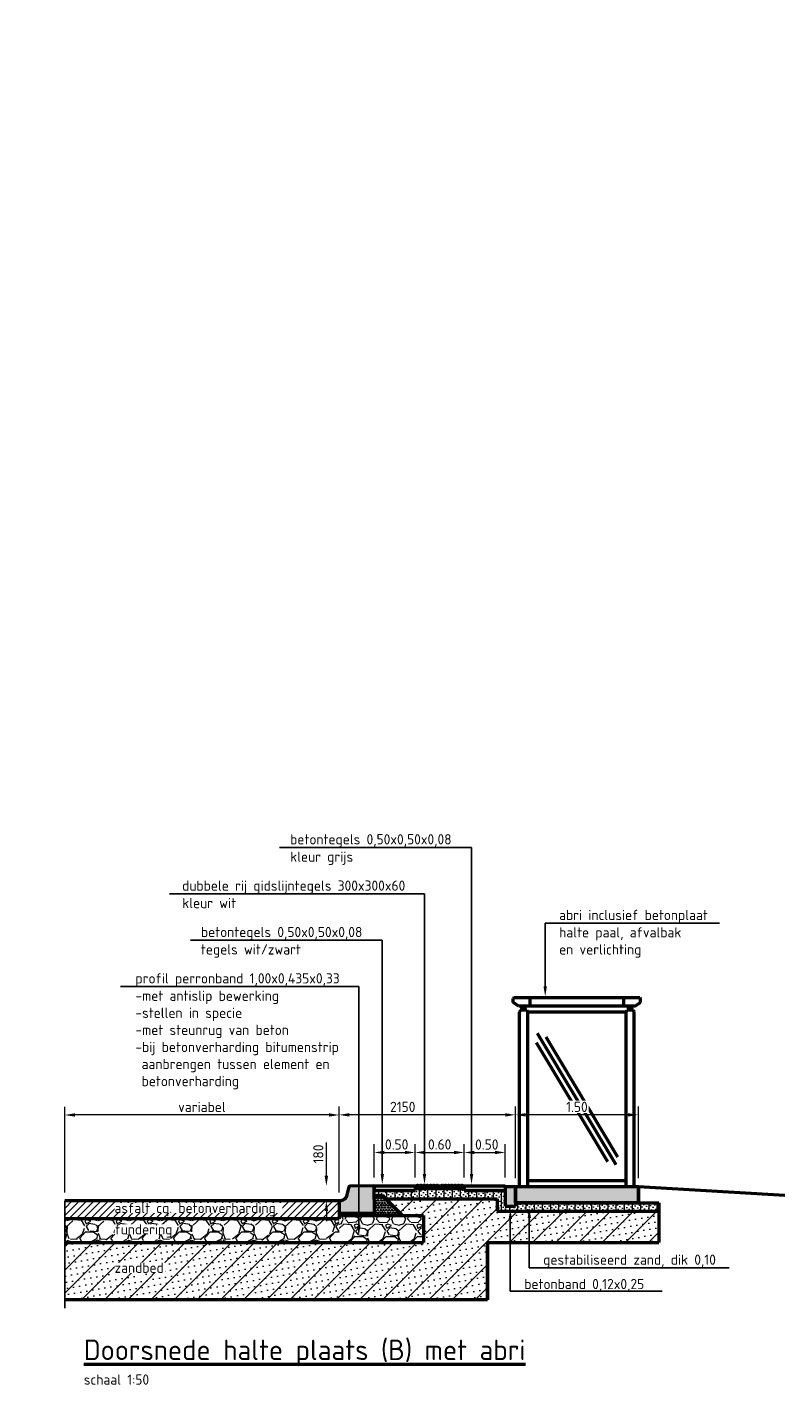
# Model space of a CAD drawing. Header units: metres. Extents: x -699 to 2316, y -1199 to 781.
# Tile 500 of 593: x 1007 to 1016, y -229 to -212. Entities that reach past the tile are written whole.
import ezdxf
from ezdxf import colors
from ezdxf.entities.mleader import LeaderData, LeaderLine
from ezdxf.math import Vec2, Vec3

# ---------------------------------------------------------------- set-up
doc = ezdxf.new("R2010")
doc.units = ezdxf.units.M
doc.header["$PDMODE"] = 1
for name, color, linetype, lineweight in [('N-WE-GW-BERM-GD', 90, 'Continuous', 50), ('N-WE-IE-MEUBILAIR_WEGMEUBILAIR_ABRI-GD', 7, 'Continuous', 50), ('N-WE-SC-AFBREEKLIJN-GD', 7, 'Continuous', 25), ('N-WE-VH-KANTVERHARDING-GD', 210, 'Continuous', 50), ('N-WE-VH-T25', 7, 'Continuous', 25), ('N-WE-VH-T50', 130, 'Continuous', 50), ('N-WE-VH-VERHARDING_ASFALT-AD-50', 252, 'Continuous', 18), ('N-WE-VH-VERHARDING_BETON-AD-50', 252, 'Continuous', 18), ('N-WE-VH-VERHARDING_FUNDERING-AD-50', 252, 'Continuous', 18), ('N-WE-VH-VERHARDING_FUNDERING-GD', 7, 'Continuous', 50), ('X-XX-AL-A-GS', 253, 'Continuous', 18), ('X-XX-AL-M', 7, 'Continuous', 18)]:
    doc.layers.add(name, color=color, linetype=linetype, lineweight=lineweight)
doc.layers.add('X-XX-AL-HULPLIJN-G', color=7, linetype='Continuous', lineweight=18, plot=False)
doc.styles.add('NLCS-ISO-M50-T25', font='NLCS-ISO.ttf', dxfattribs={"height": 0.125})
doc.styles.add('NLCS-ISO-M50-T50', font='NLCS-ISO.ttf', dxfattribs={"height": 0.25})
doc.dimstyles.new('NLCS-M50-T25-PIJL_A_L2_H1', dxfattribs={"dimscale": 0.05, "dimtxt": 2.5, "dimasz": 2.5, "dimexe": 2, "dimexo": 2, "dimgap": 0.7, "dimtad": 1, "dimzin": 0, "dimdsep": 46, "dimtxsty": 'NLCS-ISO-M50-T25', "dimcen": 0, "dimdle": 2, "dimclrd": 256, "dimclre": 256, "dimclrt": 256, "dimadec": 1, "dimazin": 0, "dimtfac": 1, "dimtdec": 3, "dimtofl": 0, "dimtmove": 0, "dimatfit": 3, "dimfxl": 2, "dimtfillclr": 256, "dimtolj": 1, "dimtzin": 0, "dimlwd": -1, "dimlwe": -1, "dimarcsym": 0})

# ---------------------------------------------------------------- blocks, each defined once
blk = doc.blocks.new('*D2190')
at = {"layer": 'Defpoints', "color": 0, "transparency": 16777216}
for p in [(1007.635, -225.531), (1007.635, -226.578), (1010.985, -226.578)]:
    blk.add_point(p, dxfattribs=at)
at = {"layer": 'X-XX-AL-M', "transparency": 16777216}
for p, q in [((1007.635, -226.478), (1007.635, -225.431)), ((1010.985, -226.478), (1010.985, -225.431)), ((1010.86, -225.531), (1007.76, -225.531))]:
    blk.add_line(p, q, dxfattribs=at)
for points in [[(1007.76, -225.51), (1007.76, -225.551), (1007.635, -225.531)], [(1010.86, -225.51), (1010.86, -225.551), (1010.985, -225.531)]]:
    blk.add_solid(points, dxfattribs=at)
at = {"layer": 'X-XX-AL-M', "transparency": 16777216, "insert": (1009.31, -225.433), "char_height": 0.125, "attachment_point": 5, "rotation": 360, "style": 'NLCS-ISO-M50-T25'}
blk.add_mtext('\\A1;variabel', dxfattribs=at)
blk = doc.blocks.new('*D2191')
at = {"layer": 'Defpoints', "color": 0, "transparency": 16777216}
for p in [(1010.985, -225.529), (1013.137, -226.404), (1010.985, -226.578)]:
    blk.add_point(p, dxfattribs=at)
at = {"layer": 'X-XX-AL-M', "transparency": 16777216}
for p, q in [((1010.985, -226.478), (1010.985, -225.429)), ((1013.137, -226.304), (1013.137, -225.429)), ((1013.012, -225.529), (1011.11, -225.529))]:
    blk.add_line(p, q, dxfattribs=at)
for points in [[(1011.11, -225.509), (1011.11, -225.55), (1010.985, -225.529)], [(1013.012, -225.509), (1013.012, -225.55), (1013.137, -225.529)]]:
    blk.add_solid(points, dxfattribs=at)
at = {"layer": 'X-XX-AL-M', "transparency": 16777216, "insert": (1011.761, -225.432), "char_height": 0.125, "attachment_point": 5, "style": 'NLCS-ISO-M50-T25'}
blk.add_mtext('\\A1;2150', dxfattribs=at)
blk = doc.blocks.new('*D2192')
at = {"layer": 'Defpoints', "color": 0, "transparency": 16777216}
for p in [(1011.912, -225.989), (1011.412, -226.394), (1011.912, -226.394)]:
    blk.add_point(p, dxfattribs=at)
at = {"layer": 'X-XX-AL-M', "transparency": 16777216}
for p, q in [((1011.412, -226.294), (1011.412, -225.889)), ((1011.912, -226.294), (1011.912, -225.889)), ((1011.537, -225.989), (1011.787, -225.989))]:
    blk.add_line(p, q, dxfattribs=at)
for points in [[(1011.537, -225.968), (1011.537, -226.009), (1011.412, -225.989)], [(1011.787, -225.968), (1011.787, -226.009), (1011.912, -225.989)]]:
    blk.add_solid(points, dxfattribs=at)
at = {"layer": 'X-XX-AL-M', "transparency": 16777216, "insert": (1011.687, -225.891), "char_height": 0.125, "attachment_point": 5, "style": 'NLCS-ISO-M50-T25'}
blk.add_mtext('\\A1;0.50', dxfattribs=at)
blk = doc.blocks.new('*D2193')
at = {"layer": 'Defpoints', "color": 0, "transparency": 16777216}
for p in [(1010.829, -226.398), (1010.829, -226.398), (1010.829, -226.578)]:
    blk.add_point(p, dxfattribs=at)
at = {"layer": 'X-XX-AL-M', "transparency": 16777216}
for p, q in [((1010.829, -226.273), (1010.829, -225.866)), ((1010.829, -226.703), (1010.829, -226.828))]:
    blk.add_line(p, q, dxfattribs=at)
for points in [[(1010.808, -226.273), (1010.85, -226.273), (1010.829, -226.398)], [(1010.808, -226.703), (1010.85, -226.703), (1010.829, -226.578)]]:
    blk.add_solid(points, dxfattribs=at)
at = {"layer": 'X-XX-AL-M', "transparency": 16777216, "insert": (1010.731, -226.007), "char_height": 0.125, "attachment_point": 5, "rotation": 90, "style": 'NLCS-ISO-M50-T25'}
blk.add_mtext('\\A1;180', dxfattribs=at)
blk = doc.blocks.new('*D2194')
at = {"layer": 'Defpoints', "color": 0, "transparency": 16777216}
for p in [(1012.512, -225.989), (1011.912, -226.394), (1012.512, -226.394)]:
    blk.add_point(p, dxfattribs=at)
at = {"layer": 'X-XX-AL-M', "transparency": 16777216}
for p, q in [((1011.912, -226.294), (1011.912, -225.889)), ((1012.512, -226.294), (1012.512, -225.889)), ((1012.037, -225.989), (1012.387, -225.989))]:
    blk.add_line(p, q, dxfattribs=at)
for points in [[(1012.037, -225.968), (1012.037, -226.009), (1011.912, -225.989)], [(1012.387, -225.968), (1012.387, -226.009), (1012.512, -225.989)]]:
    blk.add_solid(points, dxfattribs=at)
at = {"layer": 'X-XX-AL-M', "transparency": 16777216, "insert": (1012.212, -225.891), "char_height": 0.125, "attachment_point": 5, "style": 'NLCS-ISO-M50-T25'}
blk.add_mtext('\\A1;0.60', dxfattribs=at)
blk = doc.blocks.new('*D2195')
at = {"layer": 'Defpoints', "color": 0, "transparency": 16777216}
for p in [(1013.012, -225.989), (1012.512, -226.394), (1013.012, -226.394)]:
    blk.add_point(p, dxfattribs=at)
at = {"layer": 'X-XX-AL-M', "transparency": 16777216}
for p, q in [((1012.512, -226.294), (1012.512, -225.889)), ((1013.012, -226.294), (1013.012, -225.889)), ((1012.637, -225.989), (1012.887, -225.989))]:
    blk.add_line(p, q, dxfattribs=at)
for points in [[(1012.637, -225.968), (1012.637, -226.009), (1012.512, -225.989)], [(1012.887, -225.968), (1012.887, -226.009), (1013.012, -225.989)]]:
    blk.add_solid(points, dxfattribs=at)
at = {"layer": 'X-XX-AL-M', "transparency": 16777216, "insert": (1012.787, -225.891), "char_height": 0.125, "attachment_point": 5, "style": 'NLCS-ISO-M50-T25'}
blk.add_mtext('\\A1;0.50', dxfattribs=at)
blk = doc.blocks.new('*D2196')
at = {"layer": 'Defpoints', "color": 0, "transparency": 16777216}
for p in [(1013.137, -225.529), (1013.137, -226.404), (1014.637, -226.404)]:
    blk.add_point(p, dxfattribs=at)
at = {"layer": 'X-XX-AL-M', "transparency": 16777216}
for p, q in [((1013.137, -226.304), (1013.137, -225.429)), ((1014.637, -226.304), (1014.637, -225.429)), ((1014.512, -225.529), (1013.262, -225.529))]:
    blk.add_line(p, q, dxfattribs=at)
for points in [[(1013.262, -225.509), (1013.262, -225.55), (1013.137, -225.529)], [(1014.512, -225.509), (1014.512, -225.55), (1014.637, -225.529)]]:
    blk.add_solid(points, dxfattribs=at)
at = {"layer": 'X-XX-AL-M', "transparency": 16777216, "insert": (1013.887, -225.432), "char_height": 0.125, "attachment_point": 5, "style": 'NLCS-ISO-M50-T25', "bg_fill": 3, "box_fill_scale": 1.1, "bg_fill_color": 256, "bg_fill_true_color": 13158600, "bg_fill_transparency": 0}
blk.add_mtext('\\A1;1.50', dxfattribs=at)

msp = doc.modelspace()

# ---------------------------------------------------------------- hatches: boundary and pattern name
at = {"layer": 'N-WE-VH-VERHARDING_ASFALT-AD-50'}
h = msp.add_hatch(dxfattribs=at)
h.set_pattern_fill('MD-GEWAPENDBETON', color=256, scale=0.025, angle=360, style=0, pattern_type=2)
h.set_pattern_definition([(45, (-180288.306215, -501336.667887), (-0.044194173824, 0.044194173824), [])])
h.paths.add_polyline_path([(1010.9853, -226.7979), (1010.9853, -226.7377), (1010.9853, -226.5837), (1010.9853, -226.5779), (1007.6353, -226.5779), (1007.6353, -226.7979)])
at = {"layer": 'N-WE-VH-VERHARDING_BETON-AD-50'}
for points in [[(1011.4108, -226.4013), (1011.4036, -226.3941), (1011.1191, -226.3981, 0.3326993), (1011.105, -226.4093), (1011.0755, -226.5212, -0.3262518), (1011.0068, -226.577), (1010.9901, -226.5779, 0.3896044), (1010.9853, -226.5827), (1010.9853, -226.5837), (1010.9853, -226.7281), (1011.416, -226.7281)], [(1011.9116, -226.3941), (1011.4116, -226.3941), (1011.4116, -226.4541), (1011.9116, -226.4541)], [(1011.9116, -226.3941), (1012.2116, -226.3941), (1012.2116, -226.4341), (1011.9116, -226.4341)], [(1012.2116, -226.3941), (1012.5116, -226.3941), (1012.5116, -226.4341), (1012.2116, -226.4341)], [(1013.0116, -226.3941), (1012.5116, -226.3941), (1012.5116, -226.4541), (1013.0116, -226.4541)], [(1013.1367, -226.4041), (1013.0116, -226.4041), (1013.0116, -226.433), (1013.0117, -226.433), (1013.0117, -226.6441), (1013.1367, -226.6441)], [(1014.6367, -226.4041), (1013.1367, -226.4041), (1013.1367, -226.6041), (1014.6367, -226.6041)]]:
    msp.add_hatch(color=256, dxfattribs=at).paths.add_polyline_path(points)
at = {"layer": 'N-WE-VH-VERHARDING_FUNDERING-AD-50'}
h = msp.add_hatch(dxfattribs=at)
h.set_pattern_fill('GB-ZANDAANVULLEN', color=256, scale=0.05, style=0, pattern_type=2)
h.set_pattern_definition([(10, (35.967355, -66.0243), (-0.0130236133, 0.0738605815), [0, -0.075]), (45, (35.96735, -66.0243), (-0.141421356, 0.141421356), [])])
h.paths.add_polyline_path([(1012.7953, -227.0868), (1014.8867, -227.0868), (1014.8867, -226.7041), (1012.9117, -226.7041), (1012.9117, -226.5541), (1011.5529, -226.5541), (1011.7565, -226.7577), (1012.0143, -226.7577), (1012.0143, -227.0868), (1007.6353, -227.0868), (1007.6353, -227.7868), (1012.7953, -227.7868)])
h.paths.add_polyline_path([(1008.1993, -227.4897), (1008.7976, -227.4897), (1008.7976, -227.4868), (1008.1993, -227.485)], flags=16)
h = msp.add_hatch(dxfattribs=at)
h.set_pattern_fill('GB-ZANDAANVULLEN', color=256, scale=0.025, angle=45, style=0, pattern_type=2)
h.set_pattern_definition([(55, (35.967355, -66.024302), (-0.0307182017, 0.0215091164), [0, -0.0375]), (90, (35.96735, -66.0243), (-0.1, -1e-17), [])])
h.paths.add_polyline_path([(1013.0117, -226.4541), (1012.5116, -226.4541), (1012.5116, -226.4341), (1011.9116, -226.4341), (1011.9116, -226.4541), (1011.4116, -226.4541), (1011.4126, -226.5138), (1011.5126, -226.5138), (1011.5529, -226.5541), (1012.9117, -226.5541), (1012.9117, -226.7041), (1014.8867, -226.7041), (1014.8867, -226.6041), (1013.1367, -226.6041), (1013.1367, -226.6441), (1013.0117, -226.6441)])
h = msp.add_hatch(dxfattribs=at)
h.set_pattern_fill('GRAVEL', color=256, scale=0.015, style=0)
h.set_pattern_definition([(228.0127875, (36.241675, -65.643302), (-3.0480000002, -3.4289999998), [0.05125822, -5.07457255]), (184.969741, (36.207385, -65.681402), (4.5719999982, 0.3810000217), [0.08796071, -8.70810733]), (132.510447, (36.119755, -65.689022), (3.8100000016, -4.19099999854), [0.06202223, -6.14020842]), (267.273689, (35.971165, -65.784272), (0.3810000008, 7.61999999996), [0.08010068, -7.92996561]), (292.8336542, (35.967355, -65.864282), (-1.90500000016, 4.57199999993), [0.07854505, -7.77597116]), (357.273689, (35.997835, -65.936672), (-7.61999999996, 0.3810000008), [0.08010068, -7.92996561]), (37.6942405, (36.077845, -65.940482), (-4.95299999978, -3.81000000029), [0.10592905, -10.4869673]), (72.2553284, (36.161665, -65.875712), (2.66700000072, 8.38199999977), [0.10000793, -9.90078849]), (121.4295656, (36.192145, -65.780462), (-3.04800000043, 4.95299999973), [0.08037195, -7.95683185]), (175.2363583, (36.150235, -65.711882), (4.1909999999, -0.3810000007), [0.09175699, -4.49609054]), (222.3974378, (36.058795, -65.704262), (-4.57199999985, -4.19100000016), [0.11866169, -11.74751588]), (138.814075, (36.348355, -65.788082), (-2.6669999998, 2.2860000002), [0.04050068, -4.00958487]), (171.4692344, (36.317875, -65.761412), (4.95300000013, -0.76199999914), [0.0770523, -7.62819585]), (225, (36.24167, -65.74998), (-5e-17, -0.381), [0.0538814, -0.48493397]), (203.1985905, (36.215005, -65.70426), (1.905, 0.7619999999), [0.0290162, -2.87259336]), (291.8014095, (36.188335, -65.71569), (-0.381, 1.143), [0.04103484, -2.01071295]), (30.9637565, (36.203575, -65.75379), (1.143, 0.762), [0.06664795, -2.15494472]), (161.565051, (36.26072, -65.7195), (0.762, -0.381), [0.04819307, -1.15663472]), (16.3895403, (35.967355, -65.715692), (3.81, 1.143), [0.0675132, -6.683824]), (70.346176, (36.032125, -65.696642), (-1.52400000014, -4.19099999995), [0.05663984, -5.60733235]), (293.1985905, (36.260725, -65.6433), (-0.7619999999, 1.905), [0.05803201, -2.84357754]), (343.6104597, (36.283585, -65.696642), (-3.8100000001, 1.14299999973), [0.0675132, -6.683824]), (339.443955, (35.967355, -65.951912), (-1.905, 0.762), [0.06510528, -3.19016015]), (294.7751406, (36.028315, -65.974772), (-1.9050000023, 4.190999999), [0.05455082, -5.400539]), (66.8014095, (36.264535, -66.0243), (0.762, 1.905), [0.05803202, -2.84357754]), (17.3540246, (36.287395, -65.970962), (-4.9529999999, -1.5240000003), [0.06386741, -6.3228564]), (69.443955, (36.077845, -66.024302), (-0.762, -1.905), [0.03255264, -3.22271279]), (101.3099325, (36.241675, -66.0243), (-0.381, 1.524), [0.01942719, -1.92329924]), (165.963757, (36.237865, -66.00525), (1.143, -0.381), [0.07854506, -1.49235819]), (186.009006, (36.161665, -65.986202), (3.80999999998, 0.3810000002), [0.07279005, -7.20620473]), (303.690068, (36.20357, -65.78808), (-0.381, 0.762), [0.05494858, -1.31876645]), (353.1572266, (36.234055, -65.833802), (6.47700000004, -0.76199999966), [0.09593351, -9.49740136]), (60.945396, (36.329305, -65.845232), (-1.524, -2.667), [0.03922624, -3.88340885]), (90, (36.34835, -65.81094), (-0.381, 0.381), [0.02286, -0.35814]), (120.2564372, (36.154045, -65.974772), (1.5239999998, -2.6670000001), [0.05293004, -5.24009112]), (48.0127875, (36.127375, -65.929052), (3.04800000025, 3.4289999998), [0.10251643, -5.02331433]), (0, (36.19595, -65.85285), (0.381, 0.381), [0.09906, -0.28194]), (325.3048465, (36.295015, -65.852852), (3.81000000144, -2.66699999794), [0.06024143, -5.96389751]), (254.054604, (36.344545, -65.88714), (-0.381, -1.524), [0.05547436, -2.7182475]), (207.6459754, (36.329305, -65.940482), (-7.23900000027, -3.8099999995), [0.09032176, -8.94186966]), (175.4260787, (36.249295, -65.982392), (-4.953, 0.381), [0.09555442, -9.45987697])])
h.paths.add_polyline_path([(1010.9853, -226.7577), (1010.9853, -226.7979), (1010.9853, -227.0868), (1012.0143, -227.0868), (1012.0143, -226.7577)])
h = msp.add_hatch(dxfattribs=at)
h.set_pattern_fill('GRAVEL', color=256, scale=0.015, style=0)
h.set_pattern_definition([(228.0127875, (181332.183232, 501043.137106), (-3.0480000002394, -3.4289999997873), [0.051258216, -5.07457254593]), (184.969741, (181332.148942, 501043.099006), (4.57199999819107, 0.3810000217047), [0.087960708, -8.70810733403]), (132.5104471, (181332.061312, 501043.091386), (3.8100000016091, -4.1909999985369), [0.062022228, -6.14020841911]), (267.273689, (181331.912722, 501042.996136), (0.38100000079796, 7.61999999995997), [0.080100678, -7.92996561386]), (292.83365418, (181331.908912, 501042.916126), (-1.9050000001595, 4.5719999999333), [0.078545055, -7.7759711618]), (357.273689, (181331.939392, 501042.843736), (-7.61999999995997, 0.38100000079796), [0.080100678, -7.92996561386]), (37.69424047, (181332.019402, 501042.839926), (-4.9529999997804, -3.81000000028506), [0.105929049, -10.48696729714]), (72.25532837, (181332.103222, 501042.904696), (2.6670000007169, 8.38199999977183), [0.100007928, -9.90078849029]), (121.42956562, (181332.133702, 501042.999946), (-3.04800000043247, 4.9529999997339), [0.08037195, -7.9568318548]), (175.2363583, (181332.091792, 501043.068526), (4.19099999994, -0.3810000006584), [0.091756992, -4.4960905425]), (222.3974378, (181332.000352, 501043.076146), (-4.5719999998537, -4.1910000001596), [0.118661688, -11.74751587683]), (138.81407483, (181332.28991, 501042.992326), (-2.66699999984, 2.2860000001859), [0.040500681, -4.00958487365]), (171.4692344, (181332.259432, 501043.018996), (4.95300000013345, -0.7619999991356), [0.077052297, -7.62819584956]), (225, (181332.18323, 501043.03043), (-5e-17, -0.381), [0.053881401, -0.48493396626]), (203.19859051, (181332.15656, 501043.076146), (1.905000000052, 0.7619999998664), [0.029016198, -2.87259335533]), (291.80140949, (181332.12989, 501043.064716), (-0.38100000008, 1.142999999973), [0.041034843, -2.0107129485]), (30.96375653, (181332.14513, 501043.026616), (1.143000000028, 0.761999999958), [0.066647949, -2.15494472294]), (161.56505118, (181332.20228, 501043.0609), (0.76200000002, -0.38099999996), [0.048193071, -1.15663471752]), (16.389540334, (181331.908912, 501043.064716), (3.81, 1.143), [0.0675132, -6.68382400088]), (70.34617594, (181331.973682, 501043.083766), (-1.5240000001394, -4.1909999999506), [0.056639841, -5.60733235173]), (293.19859051, (181332.20228, 501043.137106), (-0.761999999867, 1.9050000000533), [0.058032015, -2.84357753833]), (343.61045967, (181332.225142, 501043.083766), (-3.8100000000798, 1.1429999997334), [0.0675132, -6.68382400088]), (339.44395478, (181331.90891, 501042.828496), (-1.905, 0.762), [0.06510528, -3.19016014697]), (294.7751406, (181331.969872, 501042.805636), (-1.9050000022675, 4.1909999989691), [0.054550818, -5.4005390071]), (66.80140949, (181332.20609, 501042.756106), (0.7619999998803, 1.905000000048), [0.058032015, -2.84357753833]), (17.35402464, (181332.228952, 501042.809446), (-4.95299999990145, -1.5240000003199), [0.063867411, -6.32285639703]), (69.44395478, (181332.0194, 501042.756106), (-0.7620000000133, -1.9049999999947), [0.03255264, -3.22271278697]), (101.309932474, (181332.18323, 501042.756106), (-0.381, 1.524), [0.01942719, -1.92329924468]), (165.963756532, (181332.17942, 501042.77516), (1.143, -0.381), [0.078545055, -1.49235818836]), (186.00900596, (181332.103222, 501042.794206), (3.8099999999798, 0.3810000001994), [0.07279005, -7.2062047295]), (303.69006753, (181332.14513, 501042.99233), (-0.381000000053, 0.761999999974), [0.054948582, -1.31876645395]), (353.15722659, (181332.175612, 501042.946606), (6.47700000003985, -0.7619999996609), [0.095933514, -9.49740135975]), (60.9453959, (181332.27086, 501042.935176), (-1.524000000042, -2.666999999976), [0.039226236, -3.88340884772]), (90, (181332.2899, 501042.96947), (-0.381, 0.381), [0.02286, -0.35814]), (120.25643716, (181332.095602, 501042.805636), (1.5239999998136, -2.6670000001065), [0.052930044, -5.24009111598]), (48.0127875, (181332.068932, 501042.851356), (3.0480000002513, 3.4289999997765), [0.102516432, -5.02331432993]), (0, (181332.1375, 501042.92756), (0.381, 0.381), [0.09906, -0.28194]), (325.3048465, (181332.236572, 501042.927556), (3.8100000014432, -2.6669999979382), [0.060241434, -5.96389750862]), (254.0546041, (181332.2861, 501042.893266), (-0.3809999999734, -1.5240000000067), [0.055474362, -2.71824750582]), (207.64597536, (181332.270862, 501042.839926), (-7.239000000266, -3.8099999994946), [0.090321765, -8.94186966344]), (175.42607874, (181332.190852, 501042.798016), (-4.95299999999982, 0.38099999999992), [0.095554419, -9.45987696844])])
h.paths.add_polyline_path([(1010.9853, -227.0868), (1010.9853, -226.7979), (1007.6353, -226.7979), (1007.6353, -227.0868)])
h.paths.add_polyline_path([(1008.1815, -227.0654), (1008.869, -227.0654), (1008.869, -227.0645), (1008.1815, -227.0646)], flags=16)
at = {"layer": 'X-XX-AL-A-GS'}
h = msp.add_hatch(dxfattribs=at)
h.set_pattern_fill('VD-SCHRAALBETON', color=256, scale=0.079375, angle=90, style=0, pattern_type=2)
h.set_pattern_definition([(90, (1010.985342, -226.757663), (-0.0171852, 2e-17), [0.0099219, -0.01984375]), (210, (1010.985342, -226.757663), (0.0085926, -0.0148828), [0.0099219, -0.01984375]), (150, (1010.985342, -226.747742), (-0.0085926, -0.0148828), [0.0099219, -0.01984375])])
h.paths.add_polyline_path([(1011.416, -226.7281), (1011.4203, -226.7577), (1011.7565, -226.7577), (1011.5126, -226.5138), (1011.4126, -226.5138)])
h = msp.add_hatch(dxfattribs=at)
h.set_pattern_fill('MD-WERKVLOERBETON', color=256, scale=0.0125, angle=360, style=0, pattern_type=2)
h.set_pattern_definition([(90, (1010.985342, -226.757663), (-0.02, 4e-17), [])])
h.paths.add_polyline_path([(1011.4203, -226.7577), (1011.416, -226.7281), (1010.9853, -226.7281), (1010.9853, -226.7577)])

# ---------------------------------------------------------------- linework, layer by layer
at = {"color": 221}
for p, q in [((1010.9853, -226.5837), (1010.9853, -226.5779)), ((1010.9853, -226.6837), (1010.9853, -226.5837))]:
    msp.add_line(p, q, dxfattribs=at)
at = {"layer": 'N-WE-GW-BERM-GD'}
msp.add_line((1014.6367, -226.4041), (1016.4248, -226.5108), dxfattribs=at)
at = {"layer": 'N-WE-IE-MEUBILAIR_WEGMEUBILAIR_ABRI-GD'}
for p, q in [((1013.1188, -224.1006), (1013.1087, -224.1107)), ((1013.3147, -224.2041), (1013.3147, -224.1006)), ((1014.4587, -224.2041), (1014.4587, -224.1006)), ((1014.6546, -224.1006), (1014.6646, -224.1107)), ((1013.1789, -224.2041), (1013.1087, -224.1573)), ((1014.5945, -224.2041), (1014.6646, -224.1573)), ((1014.3672, -226.1411), (1013.4061, -224.5371)), ((1014.3885, -226.0453), (1013.5108, -224.5805)), ((1014.2652, -226.1021), (1013.3947, -224.6493))]:
    msp.add_line(p, q, dxfattribs=at)
for points in [[(1014.6546, -224.1006), (1013.1188, -224.1006)], [(1013.1087, -224.1573), (1013.1087, -224.1107)], [(1014.5945, -224.2041), (1013.1789, -224.2041)], [(1013.1867, -224.2741), (1013.197, -224.2491)], [(1013.1867, -226.4041), (1013.1867, -224.2741)], [(1013.2763, -224.2491), (1013.197, -224.2491)], [(1013.2167, -224.2491), (1013.2167, -224.2041)], [(1013.2567, -224.2491), (1013.2567, -224.2041)], [(1013.2867, -224.2741), (1013.2763, -224.2491)], [(1014.4867, -224.2741), (1013.2867, -224.2741)], [(1013.2867, -226.4041), (1013.2867, -224.2741)], [(1014.4867, -224.2741), (1014.497, -224.2491)], [(1014.4867, -226.4041), (1014.4867, -224.2741)], [(1014.5763, -224.2491), (1014.497, -224.2491)], [(1014.5167, -224.2491), (1014.5167, -224.2041)], [(1014.5567, -224.2491), (1014.5567, -224.2041)], [(1014.5867, -224.2741), (1014.5763, -224.2491)], [(1014.5867, -226.4041), (1014.5867, -224.2741)], [(1014.6646, -224.1573), (1014.6646, -224.1107)], [(1014.4867, -226.3341), (1013.2867, -226.3341)]]:
    msp.add_lwpolyline(points, dxfattribs=at)
at = {"layer": 'N-WE-SC-AFBREEKLIJN-GD'}
msp.add_line((1007.6353, -226.5779), (1007.6353, -227.8875), dxfattribs=at)
at = {"layer": 'N-WE-VH-KANTVERHARDING-GD'}
for p, q in [((1011.4116, -226.3941), (1011.4116, -226.4541)), ((1011.4116, -226.3941), (1013.0116, -226.3941)), ((1011.4116, -226.3941), (1011.4116, -226.4541)), ((1011.9116, -226.3941), (1011.9116, -226.4541)), ((1012.2116, -226.3941), (1012.2116, -226.4341)), ((1012.5116, -226.3941), (1012.5116, -226.4541)), ((1013.0116, -226.3941), (1013.0116, -226.4541)), ((1013.0116, -226.4041), (1013.1367, -226.4041)), ((1013.1367, -226.4041), (1013.1367, -226.6441)), ((1014.6367, -226.6041), (1014.6367, -226.4041)), ((1010.9853, -226.5779), (1007.6353, -226.5779)), ((1011.4116, -226.4541), (1011.9116, -226.4541)), ((1012.5116, -226.4341), (1011.9116, -226.4341)), ((1012.5116, -226.4541), (1013.0116, -226.4541)), ((1013.0117, -226.433), (1013.0117, -226.6441)), ((1010.9853, -226.7281), (1010.9853, -226.7979)), ((1013.0117, -226.6441), (1013.1367, -226.6441)), ((1010.9853, -226.7979), (1007.6353, -226.7979))]:
    msp.add_line(p, q, dxfattribs=at)
msp.add_lwpolyline([(1010.9853, -226.5837), (1010.9853, -226.7281), (1011.416, -226.7281), (1011.4108, -226.4013), (1011.4036, -226.3941), (1011.1196, -226.3981, 0.3405371), (1011.105, -226.4093), (1011.0755, -226.5212, -0.3262518), (1011.0068, -226.577), (1010.9901, -226.5779, 0.3896045), (1010.9853, -226.5827)], format="xyb", dxfattribs=at)
msp.add_lwpolyline([(1013.1367, -226.6041), (1013.1367, -226.4041), (1014.6367, -226.4041), (1014.6367, -226.6041)], close=True, dxfattribs=at)
for centre in [(1011.9416, -226.3941), (1011.9816, -226.3941), (1012.0216, -226.3941), (1012.0616, -226.3941), (1012.1016, -226.3941), (1012.1416, -226.3941), (1012.1816, -226.3941), (1012.2416, -226.3941), (1012.2816, -226.3941), (1012.3216, -226.3941), (1012.3616, -226.3941), (1012.4016, -226.3941), (1012.4416, -226.3941), (1012.4816, -226.3941)]:
    msp.add_arc(centre, 0.005, 360, 180, dxfattribs=at)
at = {"layer": 'N-WE-VH-VERHARDING_FUNDERING-GD'}
for p, q in [((1011.4126, -226.5138), (1011.5126, -226.5138)), ((1011.7566, -226.7578), (1011.5126, -226.5138)), ((1011.5529, -226.5541), (1012.9117, -226.5541)), ((1012.9117, -226.5541), (1012.9117, -226.7041)), ((1010.9853, -226.7577), (1012.0143, -226.7577)), ((1011.416, -226.7281), (1011.4203, -226.7577)), ((1012.0143, -226.7577), (1012.0143, -227.0868)), ((1012.9117, -226.7041), (1014.8867, -226.7041)), ((1013.1367, -226.6041), (1014.8867, -226.6041)), ((1014.8867, -226.6041), (1014.8867, -227.0868)), ((1007.6353, -227.0868), (1012.0143, -227.0868)), ((1012.7953, -227.7868), (1012.7953, -227.0868)), ((1012.7953, -227.0868), (1012.7953, -227.7868)), ((1012.7953, -227.0868), (1014.8867, -227.0868)), ((1012.7953, -227.7868), (1007.6353, -227.7868))]:
    msp.add_line(p, q, dxfattribs=at)
at = {"layer": 'X-XX-AL-HULPLIJN-G'}
msp.add_point((1007.1771, -212.2495), dxfattribs=at)
msp.add_point((1007.1771, -212.2495), dxfattribs=at)
msp.add_point((1007.1771, -212.2495), dxfattribs=at)
at = {"layer": 'X-XX-AL-M'}
msp.add_line((1010.9853, -226.5837), (1010.9853, -226.6837), dxfattribs=at)

# ---------------------------------------------------------------- texts
at = {"layer": 'N-WE-VH-T25', "style": 'NLCS-ISO-M50-T25'}
msp.add_text('schaal 1:50', height=0.125, dxfattribs=at).set_placement((1007.8681, -228.8234))
at = {"layer": 'N-WE-VH-T25', "char_height": 0.125, "attachment_point": 1, "style": 'NLCS-ISO-M50-T25'}
for s, insert in [('kleur grijs', (1010.3868, -222.3148)), ('kleur wit', (1009.069, -222.8808)), ('halte paal, afvalbak\\Pen verlichting', (1013.67, -223.2388)), ('tegels wit/zwart', (1009.2979, -223.4468)), ('-met antislip bewerking\\P-stellen in specie\\P-met steunrug van beton\\P-bij betonverharding bitumenstrip\\P aanbrengen tussen element en \\P betonverharding', (1008.4982, -224.0128))]:
    msp.add_mtext(s, dxfattribs=dict(at, insert=insert))
at = {"layer": 'N-WE-VH-T50', "style": 'NLCS-ISO-M50-T50'}
msp.add_text('%%UDoorsnede halte plaats (B) met abri', height=0.25, dxfattribs=at).set_placement((1007.8681, -228.5234))

# ---------------------------------------------------------------- dimensions: what is measured, and where the dimension line sits
at = {"layer": 'X-XX-AL-M'}
for p1, p2, distance, text, picture, middle in [((1010.9853, -226.5779), (1007.6353, -226.5779), -1.0473, 'variabel', '*D2190', (1009.3103, -225.4331)), ((1010.8289, -226.5779), (1010.8289, -226.3981), 0, '180', '*D2193', (1010.7314, -226.0069))]:
    dim = msp.add_aligned_dim(p1=p1, p2=p2, distance=distance, text=text, dimstyle='NLCS-M50-T25-PIJL_A_L2_H1', dxfattribs=at)
    dim.commit()
    dim.dimension.update_dxf_attribs({"geometry": picture, "text_midpoint": middle})
dim = msp.add_linear_dim(base=(1010.9853, -225.5294), p1=(1013.1367, -226.4041), p2=(1010.9853, -226.5779), text='2150', dimstyle='NLCS-M50-T25-PIJL_A_L2_H1', dxfattribs=at)
dim.commit()
dim.dimension.update_dxf_attribs({"geometry": '*D2191', "text_midpoint": (1011.761, -225.5294), "dimtype": 160})
for base, p1, p2, picture, middle in [((1011.9116, -225.9887), (1011.4116, -226.3941), (1011.9116, -226.3941), '*D2192', (1011.6866, -225.9887)), ((1013.0116, -225.9887), (1012.5116, -226.3941), (1013.0116, -226.3941), '*D2195', (1012.7866, -225.9887))]:
    dim = msp.add_linear_dim(base=base, p1=p1, p2=p2, angle=0, dimstyle='NLCS-M50-T25-PIJL_A_L2_H1', dxfattribs=at)
    dim.commit()
    dim.dimension.update_dxf_attribs({"geometry": picture, "text_midpoint": middle, "dimtype": 161})
dim = msp.add_aligned_dim(p1=(1011.9116, -226.3941), p2=(1012.5116, -226.3941), distance=0.4055, dimstyle='NLCS-M50-T25-PIJL_A_L2_H1', dxfattribs=at)
dim.commit()
dim.dimension.update_dxf_attribs({"geometry": '*D2194', "text_midpoint": (1012.2116, -225.8912)})

# ---------------------------------------------------------------- leaders
at = {"layer": 'N-WE-VH-T25'}
ml = msp.add_multileader_mtext('Standard', dxfattribs=at)
ml.set_content('betontegels 0,50x0,50x0,08', color=256, style='NLCS-ISO-M50-T25')
ml.set_leader_properties(color=256, linetype='ByLayer', lineweight=-1)
ml.build(insert=Vec2(0, 0))
ml.multileader.update_dxf_attribs({"text_left_attachment_type": 5, "text_right_attachment_type": 5, "dogleg_length": 0.125, "arrow_head_size": 0.125})
ctx = ml.context
ctx.base_point, ctx.char_height, ctx.arrow_head_size, ctx.landing_gap_size, ctx.plane_origin = Vec3(1010.3418, -222.2648), 0.125, 0.125, 0.045, Vec3(-16.198, 1.2656)
ctx.left_attachment, ctx.right_attachment = 5, 5
notes = []
notes.append((ctx, [(0, (1, 1, 0), (1012.6006, -222.2648), (-1, 0), 0.125, [(0, [(1012.6006, -226.3779)], 0, [])])]))
ctx.mtext.insert, ctx.mtext.flow_direction = Vec3(1010.3868, -222.1023), 5
ml = msp.add_multileader_mtext('Standard', dxfattribs=at)
ml.set_content('dubbele rij gidslijntegels 300x300x60', color=256, style='NLCS-ISO-M50-T25')
ml.set_leader_properties(color=256, linetype='ByLayer', lineweight=-1)
ml.build(insert=Vec2(0, 0))
ml.multileader.update_dxf_attribs({"text_left_attachment_type": 5, "text_right_attachment_type": 5, "dogleg_length": 0.125, "arrow_head_size": 0.125})
ctx = ml.context
ctx.base_point, ctx.char_height, ctx.arrow_head_size, ctx.landing_gap_size, ctx.plane_origin = Vec3(1009.024, -222.8308), 0.125, 0.125, 0.045, Vec3(-16.7721, 0.6996)
ctx.left_attachment, ctx.right_attachment = 5, 5
notes.append((ctx, [(0, (1, 1, 0), (1012.0265, -222.8308), (-1, 0), 0.125, [(0, [(1012.0265, -226.3779)], 0, [])])]))
ctx.mtext.insert, ctx.mtext.flow_direction = Vec3(1009.069, -222.6683), 5
ml = msp.add_multileader_mtext('Standard', dxfattribs=at)
ml.set_content('abri inclusief betonplaat', color=256, style='NLCS-ISO-M50-T25')
ml.set_leader_properties(color=256, linetype='ByLayer', lineweight=-1)
ml.build(insert=Vec2(0, 0))
ml.multileader.update_dxf_attribs({"text_left_attachment_type": 5, "text_right_attachment_type": 5, "dogleg_length": 0.125, "arrow_head_size": 0.125})
ctx = ml.context
ctx.base_point, ctx.char_height, ctx.arrow_head_size, ctx.landing_gap_size, ctx.plane_origin = Vec3(1013.625, -223.1888), 0.125, 0.125, 0.045, Vec3(-15.2986, 0.3416)
ctx.left_attachment, ctx.right_attachment = 5, 5
notes.append((ctx, [(1, (1, 1, 0), (1013.5, -223.1888), (1, 0), 0.125, [(0, [(1013.5, -224.0859)], 0, [])])]))
ctx.mtext.insert, ctx.mtext.flow_direction = Vec3(1013.67, -223.0263), 5
ml = msp.add_multileader_mtext('Standard', dxfattribs=at)
ml.set_content('betontegels 0,50x0,50x0,08', color=256, style='NLCS-ISO-M50-T25')
ml.set_leader_properties(color=256, linetype='ByLayer', lineweight=-1)
ml.build(insert=Vec2(0, 0))
ml.multileader.update_dxf_attribs({"text_left_attachment_type": 5, "text_right_attachment_type": 5, "dogleg_length": 0.125, "arrow_head_size": 0.125})
ctx = ml.context
ctx.base_point, ctx.char_height, ctx.arrow_head_size, ctx.landing_gap_size, ctx.plane_origin = Vec3(1009.2529, -223.3968), 0.125, 0.125, 0.045, Vec3(-17.287, 0.1336)
ctx.left_attachment, ctx.right_attachment = 5, 5
notes.append((ctx, [(0, (1, 1, 0), (1011.5116, -223.3968), (-1, 0), 0.125, [(0, [(1011.5116, -226.3779)], 0, [])])]))
ctx.mtext.insert, ctx.mtext.flow_direction = Vec3(1009.2979, -223.2343), 5
ml = msp.add_multileader_mtext('Standard', dxfattribs=at)
ml.set_content('profil perronband 1,00x0,435x0,33', color=256, style='NLCS-ISO-M50-T25')
ml.set_leader_properties(color=256, linetype='ByLayer', lineweight=-1)
ml.build(insert=Vec2(0, 0))
ml.multileader.update_dxf_attribs({"text_left_attachment_type": 5, "text_right_attachment_type": 5, "dogleg_length": 0.125, "arrow_head_size": 0.125})
ctx = ml.context
ctx.base_point, ctx.char_height, ctx.arrow_head_size, ctx.landing_gap_size, ctx.plane_origin = Vec3(1008.4532, -223.9628), 0.125, 0.125, 0.045, Vec3(-17.5742, -0.4324)
ctx.left_attachment, ctx.right_attachment = 5, 5
notes.append((ctx, [(0, (1, 1, 0), (1011.2244, -223.9628), (-1, 0), 0.125, [(0, [(1011.2244, -227.0102)], 0, [])])]))
ctx.mtext.insert, ctx.mtext.flow_direction = Vec3(1008.4982, -223.8003), 5
ml = msp.add_multileader_mtext('Standard', dxfattribs=at)
ml.set_content('betonband 0,12x0,25', color=256, style='NLCS-ISO-M50-T25')
ml.set_leader_properties(color=256, linetype='ByLayer', lineweight=-1)
ml.build(insert=Vec2(0, 0))
ml.multileader.update_dxf_attribs({"text_left_attachment_type": 5, "text_right_attachment_type": 5, "dogleg_length": 0.125, "arrow_head_size": 0.125})
ctx = ml.context
ctx.base_point, ctx.char_height, ctx.arrow_head_size, ctx.landing_gap_size, ctx.plane_origin = Vec3(1013.1992, -227.6823), 0.125, 0.125, 0.045, Vec3(-15.7244, -4.1519)
ctx.left_attachment, ctx.right_attachment = 5, 5
notes.append((ctx, [(1, (1, 1, 0), (1013.0742, -227.6823), (1, 0), 0.125, [(0, [(1013.0742, -226.6772)], 0, [])])]))
ctx.mtext.insert, ctx.mtext.flow_direction = Vec3(1013.2442, -227.5323), 5
ml = msp.add_multileader_mtext('Standard', dxfattribs=at)
ml.set_content('gestabiliseerd zand, dik 0,10', color=256, style='NLCS-ISO-M50-T25')
ml.set_leader_properties(color=256, linetype='ByLayer', lineweight=-1)
ml.build(insert=Vec2(0, 0))
ml.multileader.update_dxf_attribs({"text_left_attachment_type": 5, "text_right_attachment_type": 5, "dogleg_length": 0.125, "arrow_head_size": 0.125})
ctx = ml.context
ctx.base_point, ctx.char_height, ctx.arrow_head_size, ctx.landing_gap_size, ctx.plane_origin = Vec3(1013.4308, -227.3975), 0.125, 0.125, 0.045, Vec3(-15.4928, -3.867)
ctx.left_attachment, ctx.right_attachment = 5, 5
notes.append((ctx, [(1, (1, 1, 0), (1013.3058, -227.3975), (1, 0), 0.125, [(0, [(1013.3058, -226.6625)], 0, [])])]))
ctx.mtext.insert, ctx.mtext.flow_direction = Vec3(1013.4758, -227.235), 5
for ctx, leaders in notes:
    for number, flags, end, landing, length, lines in leaders:
        leader = LeaderData()
        leader.index, (leader.has_last_leader_line, leader.has_dogleg_vector, leader.attachment_direction) = number, flags
        leader.last_leader_point, leader.dogleg_vector, leader.dogleg_length = Vec3(end), Vec3(landing), length
        for number, points, colour, breaks in lines:
            line = LeaderLine()
            line.index, line.vertices, line.color, line.breaks = number, Vec3.list(points), colors.encode_raw_color(colour), breaks
            leader.lines.append(line)
        ctx.leaders.append(leader)

# ---------------------------------------------------------------- next in the draw order: texts
at = {"layer": 'N-WE-VH-T25', "char_height": 0.125, "attachment_point": 1, "style": 'NLCS-ISO-M50-T25', "bg_fill": 3, "box_fill_scale": 1, "bg_fill_color": 256, "bg_fill_transparency": 0}
for s, insert, width in [('asfalt cq. betonverharding', (1008.2431, -226.6043), 2.047687), ('zandbed', (1008.2431, -227.3334), 0.615562)]:
    msp.add_mtext(s, dxfattribs=dict(at, insert=insert, width=width))

# ---------------------------------------------------------------- next in the draw order: dimensions: what is measured, and where the dimension line sits
at = {"layer": 'X-XX-AL-M'}
dim = msp.add_aligned_dim(p1=(1014.6367, -226.4041), p2=(1013.1367, -226.4041), distance=-0.8747, dimstyle='NLCS-M50-T25-PIJL_A_L2_H1', override={"dimtfill": 1}, dxfattribs=at)
dim.commit()
dim.dimension.update_dxf_attribs({"geometry": '*D2196', "text_midpoint": (1013.8867, -225.4319)})

# ---------------------------------------------------------------- next in the draw order: texts
at = {"layer": 'N-WE-VH-T25', "insert": (1008.2431, -226.8645), "char_height": 0.125, "width": 0.716063, "attachment_point": 1, "style": 'NLCS-ISO-M50-T25', "bg_fill": 3, "box_fill_scale": 1, "bg_fill_color": 256, "bg_fill_transparency": 0}
msp.add_mtext('fundering', dxfattribs=at)

doc.saveas('drawing.dxf')
